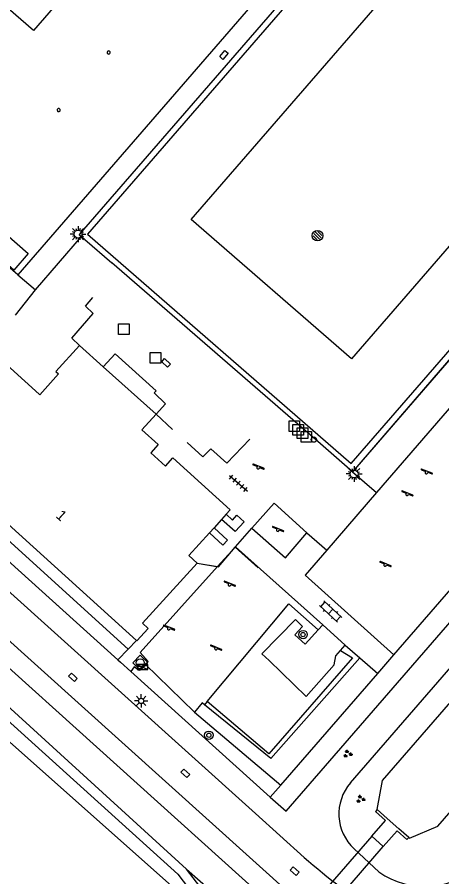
# Model space of a CAD drawing. Extents: x 128000 to 131008, y 398996 to 402500.
# Drawn here: x 128874.9 to 128915, y 399644.1 to 399725.2 of the extents above; entities that cross this region are included whole.
import ezdxf

# ---------------------------------------------------------------- set-up
doc = ezdxf.new("R2010")
doc.units = 0
for name, color, linetype in [('bs-afsc-belijning', 7, 'Continuous'), ('bs-afsc-hekwerk laag', 7, 'Continuous'), ('bs-afsc-poort', 7, 'Continuous'), ('bs-symb-korfbalrugbypunt', 7, 'Continuous'), ('bs-symb-veldverlichting', 7, 'Continuous'), ('gg-afsc-erfafscheiding', 7, 'Continuous'), ('gg-afsc-hekwerk', 7, 'Continuous'), ('gg-anno-huisnummerreeks BGT', 7, 'Continuous'), ('gg-bbg-bijgebouw onder overbouw', 7, 'Continuous'), ('gg-bbg-hoofdgebouw', 7, 'Continuous'), ('gg-bbg-onder overbouw', 7, 'Continuous'), ('gg-bbg-pand overbouw', 7, 'Continuous'), ('gg-bbg-pilaar onder overbouw', 7, 'Continuous'), ('gg-knt-verharding', 7, 'Continuous'), ('gg-knt-verharding nz', 7, 'Continuous'), ('gg-kntw-beschoeiing', 7, 'Continuous'), ('gg-kntw-bovenkant insteek waterloop', 7, 'Continuous'), ('gg-kntw-greppel-droge sloot', 7, 'Continuous'), ('gg-kwrk-duiker nz vlak', 7, 'Continuous'), ('gg-kwrk-uitstroombak niveau min 01', 7, 'Continuous'), ('gt-grn-groengrens', 7, 'Continuous'), ('gt-grn-weggrens', 7, 'Continuous'), ('gt-symb-boom', 7, 'Continuous'), ('gt-symb-groenvak', 7, 'Continuous'), ('gt-symb-kast', 7, 'Continuous'), ('gt-symb-klinker verharding', 7, 'Continuous'), ('gt-symb-kolk', 7, 'Continuous'), ('gt-symb-kolk center center', 7, 'Continuous'), ('gt-symb-lichtmast', 7, 'Continuous'), ('gt-symb-rioolschacht', 7, 'Continuous'), ('gt-symb-speelvoorziening', 7, 'Continuous'), ('gt-symb-straatmeubilair', 7, 'Continuous'), ('gt-symb-tegel verharding', 7, 'Continuous'), ('gt-symb-verkeersbordpaal', 7, 'Continuous')]:
    doc.layers.add(name, color=color, linetype=linetype)

# ---------------------------------------------------------------- blocks, each defined once
blk = doc.blocks.new('DUMMY')
at = {"layer": 'gt-symb-straatmeubilair'}
blk.add_lwpolyline([(0.5, -0.5), (-0.5, -0.5), (-0.5, 0.5), (0.5, 0.5)], close=True, dxfattribs=at)
blk = doc.blocks.new('gt0-VPAAL')
at = {"layer": 'gt-symb-verkeersbordpaal'}
blk.add_circle((0, 0), 0.25, dxfattribs=at)
blk = doc.blocks.new('gt0-KL1')
at = {"layer": 'gt-symb-klinker verharding'}
for p, q in [((-1.15, 0.3), (1.15, 0.3)), ((-1, -0.3), (-1, 0.3)), ((-0.5, 0.3), (-0.5, 0.45)), ((0, -0.3), (0, 0.3)), ((0.5, 0.3), (0.5, 0.45)), ((1, -0.3), (1, 0.3)), ((-1.15, -0.3), (1.15, -0.3)), ((-0.5, -0.45), (-0.5, -0.3)), ((0.5, -0.45), (0.5, -0.3))]:
    blk.add_line(p, q, dxfattribs=at)
blk = doc.blocks.new('bs0-VELDV')
at = {"layer": 'bs-symb-veldverlichting'}
for p, q in [((-0.375, 0), (-0.75, 0)), ((-0.53, 0.53), (-0.265, 0.265)), ((-0.346, 0.144), (-0.52, 0.215)), ((-0.215, 0.52), (-0.144, 0.346)), ((0, 0.75), (0, 0.375)), ((0.215, 0.52), (0.144, 0.346)), ((0.265, 0.265), (0.53, 0.53)), ((0.346, 0.144), (0.52, 0.215)), ((0.375, 0), (0.75, 0)), ((-0.265, -0.265), (-0.53, -0.53)), ((-0.346, -0.144), (-0.52, -0.215)), ((-0.144, -0.346), (-0.215, -0.52)), ((0, -0.375), (0, -0.75)), ((0.144, -0.346), (0.215, -0.52)), ((0.265, -0.265), (0.53, -0.53)), ((0.346, -0.144), (0.52, -0.215))]:
    blk.add_line(p, q, dxfattribs=at)
blk.add_circle((0, 0), 0.375, dxfattribs=at)
blk = doc.blocks.new('gt0-SV')
at = {"layer": 'gt-symb-speelvoorziening'}
for p, q in [((-0.477, 0.255), (-0.08, 0.096)), ((0.542, -0.076), (-0.449, 0.324)), ((0.125, 0.014), (0.515, -0.143))]:
    blk.add_line(p, q, dxfattribs=at)
for centre, radius, start, end in [((-0.466, 0.291), 0.0369, 63.6251, 252.66016), ((-0.002, -0.005), 0.128, 127.68665, 8.59861), ((0.531, -0.111), 0.0363, 243.50852, 72.54358)]:
    blk.add_arc(centre, radius, start, end, dxfattribs=at)
blk = doc.blocks.new('gt0-KOLK')
at = {"layer": 'gt-symb-kolk'}
blk.add_lwpolyline([(0, 0), (0.375, 0), (0.375, 0.4), (-0.375, 0.4), (-0.375, 0), (0, 0)], dxfattribs=at)
blk = doc.blocks.new('gt0-GRVAK')
at = {"layer": 'gt-symb-groenvak'}
for p, q in [((-0.11, 0.189), (-0.228, 0.24)), ((-0.182, 0.153), (0.088, 0.153)), ((-0.091, 0.211), (-0.156, 0.322)), ((-0.047, 0.214), (-0.047, 0.393)), ((-0.004, 0.211), (0.061, 0.322)), ((0.015, 0.189), (0.133, 0.24)), ((0.262, -0.052), (0.197, 0.059)), ((0.305, -0.049), (0.305, 0.13)), ((0.349, -0.052), (0.414, 0.059)), ((-0.245, -0.228), (-0.363, -0.177)), ((-0.318, -0.264), (-0.047, -0.264)), ((-0.226, -0.206), (-0.291, -0.095)), ((-0.183, -0.203), (-0.183, -0.024)), ((-0.139, -0.206), (-0.074, -0.095)), ((-0.12, -0.228), (-0.002, -0.177)), ((0.243, -0.074), (0.125, -0.023)), ((0.17, -0.11), (0.441, -0.11)), ((0.368, -0.074), (0.486, -0.023))]:
    blk.add_line(p, q, dxfattribs=at)
blk = doc.blocks.new('gt0-BOOM')
at = {"layer": 'gt-symb-boom'}
for radius in [0.4, 0.2]:
    blk.add_circle((0, 0), radius, dxfattribs=at)
blk = doc.blocks.new('gt0-TEG1')
at = {"layer": 'gt-symb-tegel verharding'}
for p, q in [((-1.125, 0), (1.125, 0)), ((-0.9, -0.25), (-0.9, 0.25)), ((-0.45, -0.25), (-0.45, 0.25)), ((0, -0.25), (0, 0.25)), ((0.45, -0.25), (0.45, 0.25)), ((0.9, -0.25), (0.9, 0.25))]:
    blk.add_line(p, q, dxfattribs=at)
blk = doc.blocks.new('gt0-RS')
at = {"layer": 'gt-symb-rioolschacht'}
blk.add_lwpolyline([(-0.5, -0.5), (0.5, -0.5), (0.5, 0.5), (-0.5, 0.5)], close=True, dxfattribs=at)
blk.add_circle((0, 0), 0.375, dxfattribs=at)
blk = doc.blocks.new('gt0-LMAST')
at = {"layer": 'gt-symb-lichtmast'}
for p, q in [((-0.182, 0.173), (-0.447, 0.438)), ((-0.005, 0.246), (-0.005, 0.621)), ((0.172, 0.173), (0.437, 0.438)), ((-0.255, -0.004), (-0.63, -0.004)), ((-0.182, -0.181), (-0.447, -0.446)), ((-0.005, -0.254), (-0.005, -0.629)), ((0.437, -0.446), (0.172, -0.181)), ((0.245, -0.004), (0.62, -0.004))]:
    blk.add_line(p, q, dxfattribs=at)
blk.add_circle((-0.005, -0.004), 0.25, dxfattribs=at)
blk = doc.blocks.new('gt0-KAST')
at = {"layer": 'gt-symb-kast'}
for p, q in [((-0.501, -0.249), (0.501, 0.249)), ((-0.501, 0.249), (0.501, -0.249))]:
    blk.add_line(p, q, dxfattribs=at)
blk.add_lwpolyline([(0.501, 0.249), (-0.501, 0.249), (-0.501, -0.249), (0.501, -0.249)], close=True, dxfattribs=at)
blk = doc.blocks.new('gt0-KOLKCC')
at = {"layer": 'gt-symb-kolk center center'}
blk.add_lwpolyline([(-0.375, 0.2), (0.375, 0.2), (0.375, -0.2), (-0.375, -0.2)], close=True, dxfattribs=at)
blk = doc.blocks.new('bs0-KORFRUGBPNT')
at = {"layer": 'bs-symb-korfbalrugbypunt'}
for p, q in [((-0.345, 0.203), (0.203, -0.345)), ((-0.212, 0.354), (0.345, -0.203)), ((0.025, 0.399), (0.399, 0.025)), ((-0.399, -0.025), (-0.025, -0.399))]:
    blk.add_line(p, q, dxfattribs=at)
blk.add_circle((0, 0), 0.5, dxfattribs=at)

msp = doc.modelspace()

# ---------------------------------------------------------------- linework, layer by layer
at = {"layer": 'bs-afsc-belijning'}
msp.add_lwpolyline([(128917.546, 399736.418), (128932.671, 399723.257), (128906.445, 399693.017), (128891.298, 399706.161), (128917.546, 399736.418)], dxfattribs=at)
at = {"layer": 'bs-afsc-hekwerk laag'}
msp.add_line((128903.506, 399684.996), (128883.829, 399702.068), dxfattribs=at)
for points in [[(128921.092, 399751.249), (128880.74, 399704.733), (128881.278, 399704.266)], [(128919.931, 399697.866), (128906.516, 399682.354), (128906.023, 399682.77)], [(128891.88, 399673.73), (128893.88, 399673.383), (128895.458, 399675.218), (128897.637, 399673.283)]]:
    msp.add_lwpolyline(points, dxfattribs=at)
at = {"layer": 'bs-afsc-poort'}
for p, q in [((128881.278, 399704.266), (128883.829, 399702.068)), ((128906.023, 399682.77), (128903.506, 399684.996)), ((128884.63, 399664.388), (128885.604, 399663.499))]:
    msp.add_line(p, q, dxfattribs=at)
at = {"layer": 'gg-afsc-erfafscheiding'}
msp.add_line((128887.989, 399687.773), (128889.541, 399686.344), dxfattribs=at)
for points in [[(128880.772, 399694.252), (128880.042, 399694.947), (128882.076, 399697.285), (128881.327, 399697.977), (128882.039, 399698.801)], [(128890.919, 399685.109), (128892.419, 399683.744), (128893.157, 399684.517), (128894.664, 399683.144), (128896.833, 399685.436)], [(128892.824, 399660.673), (128900.513, 399669.898), (128903.303, 399667.436)], [(128905.381, 399665.476), (128906.532, 399664.796), (128898.643, 399655.745), (128892.824, 399660.673)]]:
    msp.add_lwpolyline(points, dxfattribs=at)
at = {"layer": 'gg-afsc-hekwerk'}
for p, q in [((128910.424, 399665.073), (129001.662, 399770.271)), ((128880.968, 399704.535), (128881.278, 399704.266)), ((128881.278, 399704.266), (128883.829, 399702.068)), ((128903.506, 399684.996), (128883.829, 399702.068)), ((128919.931, 399697.866), (128906.516, 399682.354)), ((128906.023, 399682.77), (128903.506, 399684.996)), ((128906.516, 399682.354), (128906.023, 399682.77)), ((128864.475, 399682.54), (128884.395, 399664.589)), ((128891.88, 399673.73), (128893.805, 399673.396)), ((128903.727, 399667.899), (128905.829, 399665.992)), ((128908.907, 399663.324), (128910.424, 399665.073)), ((128884.395, 399664.589), (128884.63, 399664.388)), ((128884.63, 399664.388), (128885.604, 399663.499)), ((128907.213, 399664.793), (128908.907, 399663.324)), ((128885.604, 399663.499), (128898.77, 399651.635)), ((128899.765, 399652.782), (128908.907, 399663.324)), ((128870.155, 399660.402), (128892.245, 399640.808)), ((128898.77, 399651.635), (128899.765, 399652.782))]:
    msp.add_line(p, q, dxfattribs=at)
for points in [[(128921.092, 399751.249), (128880.74, 399704.733), (128880.968, 399704.535)], [(128893.805, 399673.396), (128893.88, 399673.383), (128895.458, 399675.218), (128897.637, 399673.283)]]:
    msp.add_lwpolyline(points, dxfattribs=at)
at = {"layer": 'gg-bbg-bijgebouw onder overbouw'}
msp.add_lwpolyline([(128875.933, 399702.937), (128874.582, 399701.383), (128870.133, 399705.242), (128871.483, 399706.798), (128875.933, 399702.937)], dxfattribs=at)
at = {"layer": 'gg-bbg-hoofdgebouw'}
for p, q in [((128883.012, 399692.241), (128880.772, 399694.252)), ((128887.989, 399687.773), (128883.012, 399692.241)), ((128886.655, 399686.309), (128887.989, 399687.773)), ((128894.62, 399678.333), (128894.183, 399677.852)), ((128874.035, 399677.409), (128886.141, 399666.415)), ((128894.183, 399677.852), (128893.463, 399677.061)), ((128893.463, 399677.061), (128893.025, 399676.58))]:
    msp.add_line(p, q, dxfattribs=at)
for points in [[(128880.772, 399694.252), (128878.549, 399691.796), (128878.794, 399691.575), (128877.023, 399689.606), (128876.96, 399689.663)], [(128876.96, 399689.663), (128872.87, 399693.341), (128870.76, 399691.051)], [(128886.655, 399686.309), (128888.197, 399684.908), (128887.49, 399684.13), (128888.87, 399682.877), (128889.577, 399683.656), (128894.99, 399678.74), (128894.62, 399678.333)], [(128893.025, 399676.58), (128891.088, 399674.45), (128891.88, 399673.73)], [(128891.88, 399673.73), (128886.721, 399668.058), (128887.255, 399667.572), (128886.175, 399666.384), (128886.141, 399666.415)]]:
    msp.add_lwpolyline(points, dxfattribs=at)
at = {"layer": 'gg-bbg-onder overbouw'}
msp.add_lwpolyline([(128902.316, 399733.312), (128892.156, 399742.115), (128876.448, 399723.987), (128871.145, 399728.574), (128870.621, 399727.969), (128864.587, 399733.195), (128880.601, 399751.662), (128880.326, 399752.981)], dxfattribs=at)
at = {"layer": 'gg-bbg-pand overbouw'}
for points in [[(128874.962, 399700.932), (128852.263, 399720.612), (128880.326, 399752.981)], [(128902.678, 399733.73), (128903.079, 399733.383), (128874.962, 399700.932)]]:
    msp.add_lwpolyline(points, dxfattribs=at)
at = {"layer": 'gg-bbg-pilaar onder overbouw'}
for points in [[(128883.639, 399721.995), (128883.606, 399722.025), (128883.564, 399722.044), (128883.519, 399722.049), (128883.475, 399722.04), (128883.435, 399722.017), (128883.405, 399721.984), (128883.386, 399721.942), (128883.381, 399721.897), (128883.39, 399721.853), (128883.413, 399721.813), (128883.446, 399721.783), (128883.488, 399721.764), (128883.533, 399721.759), (128883.577, 399721.768), (128883.617, 399721.791), (128883.647, 399721.824), (128883.666, 399721.866), (128883.671, 399721.911), (128883.662, 399721.955), (128883.639, 399721.995)], [(128878.931, 399716.564), (128878.898, 399716.594), (128878.856, 399716.613), (128878.811, 399716.618), (128878.767, 399716.609), (128878.727, 399716.586), (128878.697, 399716.553), (128878.678, 399716.511), (128878.673, 399716.466), (128878.682, 399716.422), (128878.705, 399716.382), (128878.738, 399716.352), (128878.78, 399716.333), (128878.825, 399716.328), (128878.869, 399716.337), (128878.909, 399716.36), (128878.939, 399716.393), (128878.958, 399716.435), (128878.963, 399716.48), (128878.954, 399716.524), (128878.931, 399716.564)]]:
    msp.add_lwpolyline(points, dxfattribs=at)
at = {"layer": 'gg-knt-verharding'}
for p, q in [((128853.07, 399690.007), (128897.381, 399650.093)), ((128900.929, 399642.262), (128856.957, 399681.862)), ((128908.801, 399680.378), (128904.097, 399674.937)), ((128873.276, 399676.574), (128885.353, 399665.613)), ((128895.478, 399675.253), (128897.027, 399677.036)), ((128902.221, 399676.599), (128904.097, 399674.937)), ((128895.478, 399675.253), (128893.805, 399673.396)), ((128903.727, 399667.899), (128895.478, 399675.253)), ((128903.303, 399667.436), (128903.727, 399667.899)), ((128885.353, 399665.613), (128886.141, 399666.415)), ((128905.381, 399665.476), (128905.829, 399665.992)), ((128905.829, 399665.992), (128907.213, 399664.793)), ((128884.395, 399664.589), (128885.353, 399665.613)), ((128891.617, 399659.657), (128899.765, 399652.782)), ((128897.381, 399650.093), (128901.962, 399645.967))]:
    msp.add_line(p, q, dxfattribs=at)
for points in [[(128881.525, 399704.765), (128906.414, 399683.139), (128945.023, 399727.616), (128989.714, 399779.023), (128964.742, 399800.676), (128881.525, 399704.765)], [(128992.5, 399778.235), (128941.297, 399719.328), (128941.957, 399718.693), (128930.419, 399705.394), (128932.584, 399703.595), (128931.104, 399701.944), (128928.992, 399703.733), (128908.801, 399680.378)], [(128887.989, 399687.773), (128888.893, 399688.771), (128887.815, 399689.784), (128887.99, 399689.998), (128884.13, 399693.486), (128883.012, 399692.241)], [(128856.78, 399679.434), (128898.03, 399642.265), (128905.251, 399633.473)], [(128897.027, 399677.036), (128899.152, 399679.386), (128902.221, 399676.599)], [(128894.62, 399678.333), (128895.212, 399677.795), (128895.615, 399678.239), (128896.296, 399677.62), (128895.455, 399676.695), (128894.183, 399677.852)], [(128893.463, 399677.061), (128894.735, 399675.903), (128894.298, 399675.423), (128893.025, 399676.58)], [(128897.027, 399677.036), (128900.199, 399674.232), (128902.221, 399676.599)], [(128904.097, 399674.937), (128902.06, 399672.598), (128910.424, 399665.073)], [(128893.805, 399673.396), (128886.491, 399665.28), (128887.242, 399664.458), (128886.979, 399664.189)], [(128903.303, 399667.436), (128902.054, 399666.074), (128901.094, 399666.97), (128901.818, 399667.734), (128901.14, 399668.42), (128897.974, 399665.164), (128898.677, 399664.532), (128902.155, 399661.15), (128904.812, 399664.128), (128904.961, 399664.992), (128905.381, 399665.476)], [(128886.979, 399664.189), (128886.388, 399663.584), (128885.943, 399663.945), (128885.604, 399663.499)], [(128907.213, 399664.793), (128898.82, 399655.294), (128892.569, 399660.359)], [(128892.569, 399660.359), (128892.342, 399660.543), (128891.617, 399659.657)]]:
    msp.add_lwpolyline(points, dxfattribs=at)
msp.add_arc((128950.271, 399701.54), 73.635, 229.0002, 236.00702, dxfattribs=at)
at = {"layer": 'gg-knt-verharding nz'}
msp.add_line((128874.962, 399700.932), (128876.613, 399699.499), dxfattribs=at)
at = {"layer": 'gg-kntw-beschoeiing'}
for points in [[(128908.86, 399650.47), (128909.35, 399653.23), (129000, 399757.61)], [(128911.844, 399647.828), (128911.9, 399647.77), (128914.59, 399648.91), (129000, 399747.216)]]:
    msp.add_lwpolyline(points, dxfattribs=at)
at = {"layer": 'gg-kntw-bovenkant insteek waterloop'}
for p, q in [((128906.34, 399653), (129006.651, 399768.691)), ((128906.678, 399646.762), (128909.01, 399644.591))]:
    msp.add_line(p, q, dxfattribs=at)
for centre, radius, start, end in [((128909.739, 399650.056), 4.497, 139.10693, 227.09604), ((128913.347, 399650.74), 7.525, 234.8051, 312.57455)]:
    msp.add_arc(centre, radius, start, end, dxfattribs=at)
at = {"layer": 'gg-kntw-greppel-droge sloot'}
for points in [[(128855.011, 399676.953), (128873.566, 399660.642), (128890.852, 399644.857)], [(128854.27, 399676.241), (128872.931, 399659.811), (128890.053, 399644.369), (128892.476, 399641.204), (128892.936, 399639.346), (128893.669, 399639.427), (128893.377, 399641.571), (128890.852, 399644.857)]]:
    msp.add_lwpolyline(points, dxfattribs=at)
at = {"layer": 'gg-kwrk-duiker nz vlak'}
for p, q in [((128908.35, 399647.98), (128897.87, 399635.87)), ((128898.95, 399634.9), (128909.43, 399646.98))]:
    msp.add_line(p, q, dxfattribs=at)
at = {"layer": 'gg-kwrk-uitstroombak niveau min 01'}
for p, q in [((128909.811, 399649.621), (128908.86, 399650.47)), ((128909.811, 399649.621), (128910.913, 399648.644)), ((128908.35, 399647.98), (128909.65, 399649.44)), ((128909.43, 399646.98), (128908.35, 399647.98)), ((128910.75, 399648.461), (128909.43, 399646.98)), ((128911.844, 399647.828), (128910.913, 399648.644))]:
    msp.add_line(p, q, dxfattribs=at)
for points in [[(128908.86, 399650.47), (128908.695, 399650.29), (128909.65, 399649.44)], [(128910.75, 399648.461), (128911.659, 399647.651), (128911.844, 399647.828)]]:
    msp.add_lwpolyline(points, dxfattribs=at)
at = {"layer": 'gt-grn-groengrens'}
for p, q in [((128891.617, 399659.657), (128886.979, 399664.189)), ((128892.824, 399660.673), (128892.569, 399660.359))]:
    msp.add_line(p, q, dxfattribs=at)
for points in [[(128898.77, 399651.635), (128900.28, 399650.324), (129008.456, 399775.05), (129006.946, 399776.361)], [(128890.852, 399644.857), (128895.032, 399641.216), (128905.251, 399633.473)]]:
    msp.add_lwpolyline(points, dxfattribs=at)
at = {"layer": 'gt-grn-weggrens'}
for p, q in [((128876.613, 399699.499), (128880.968, 399704.535)), ((128874.738, 399697.115), (128876.613, 399699.499)), ((128906.516, 399682.354), (128908.801, 399680.378))]:
    msp.add_line(p, q, dxfattribs=at)

# ---------------------------------------------------------------- block references
at = {"layer": 'bs-symb-korfbalrugbypunt'}
msp.add_blockref('bs0-KORFRUGBPNT', (128903.222, 399704.624), dxfattribs=at)
at = {"layer": 'bs-symb-veldverlichting'}
for p in [(128880.632, 399704.768), (128906.673, 399682.136)]:
    msp.add_blockref('bs0-VELDV', p, dxfattribs=at)
at = {"layer": 'gt-symb-boom'}
for p in [(128901.861, 399666.984), (128892.975, 399657.483)]:
    msp.add_blockref('gt0-BOOM', p, dxfattribs=at)
at = {"layer": 'gt-symb-groenvak'}
for p in [(128906.06, 399655.73), (128907.28, 399651.459)]:
    msp.add_blockref('gt0-GRVAK', p, dxfattribs=at)
at = {"layer": 'gt-symb-kast'}
msp.add_blockref('gt0-KAST', (128886.712, 399663.928), dxfattribs=at)
at = {"layer": 'gt-symb-klinker verharding', "rotation": -42.44710185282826}
msp.add_blockref('gt0-KL1', (128904.466, 399669.159), dxfattribs=at)
at = {"layer": 'gt-symb-kolk'}
for p, rotation in [((128880.287, 399663.101), 138.32364226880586), ((128890.626, 399653.745), -41.63353933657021), ((128900.944, 399644.512), -41.067356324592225)]:
    msp.add_blockref('gt0-KOLK', p, dxfattribs=dict(at, rotation=rotation))
at = {"layer": 'gt-symb-kolk center center'}
for p, rotation in [((128894.395, 399721.674), 49.226278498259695), ((128888.94, 399692.617), -42.36271654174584)]:
    msp.add_blockref('gt0-KOLKCC', p, dxfattribs=dict(at, rotation=rotation))
at = {"layer": 'gt-symb-lichtmast'}
msp.add_blockref('gt0-LMAST', (128886.595, 399660.731), dxfattribs=at)
at = {"layer": 'gt-symb-rioolschacht', "rotation": -43.500028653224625}
msp.add_blockref('gt0-RS', (128886.499, 399664.326), dxfattribs=at)
at = {"layer": 'gt-symb-speelvoorziening'}
for p in [(128897.631, 399682.747), (128913.498, 399682.283), (128911.672, 399680.222), (128899.474, 399676.851), (128909.61, 399673.553), (128894.915, 399671.693), (128889.187, 399667.557), (128893.641, 399665.668)]:
    msp.add_blockref('gt0-SV', p, dxfattribs=at)
at = {"layer": 'gt-symb-straatmeubilair'}
for p in [(128884.961, 399695.805), (128887.949, 399693.09), (128901.04, 399686.645), (128901.411, 399686.294), (128901.817, 399685.997), (128902.17, 399685.636)]:
    msp.add_blockref('DUMMY', p, dxfattribs=at)
at = {"layer": 'gt-symb-tegel verharding', "rotation": -41.229049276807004}
msp.add_blockref('gt0-TEG1', (128895.763, 399681.258), dxfattribs=at)
at = {"layer": 'gt-symb-verkeersbordpaal'}
msp.add_blockref('gt0-VPAAL', (128902.884, 399685.377), dxfattribs=at)

# ---------------------------------------------------------------- texts
at = {"layer": 'gg-anno-huisnummerreeks BGT'}
msp.add_text('1', height=1, rotation=317.8, dxfattribs=at).set_placement((128878.473, 399678.106))

doc.saveas('drawing.dxf')
